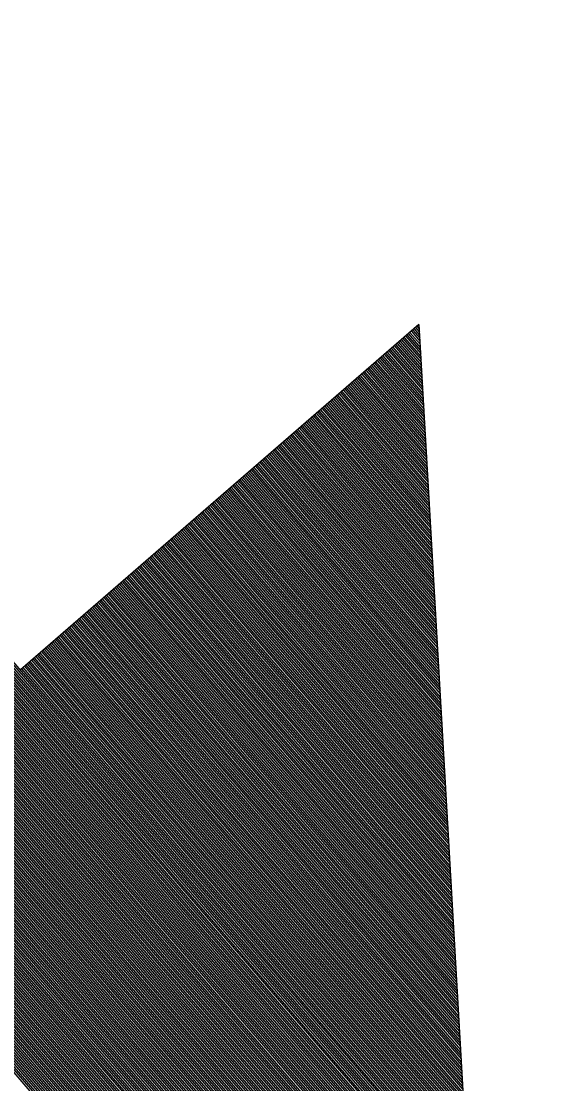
# Model space of a CAD drawing. Extents: x 192699 to 285914, y 194342 to 233219.
# Drawn here: x 262784.113 to 262784.693, y 213695.629 to 213696.762 of the extents above; entities that cross this region are included whole.
import ezdxf

# ---------------------------------------------------------------- set-up
doc = ezdxf.new("R2010")
doc.units = 0
doc.layers.add('TYPICAL SECTION FOR MOT', color=7, linetype='Continuous')

msp = doc.modelspace()

# ---------------------------------------------------------------- linework, layer by layer
at = {"layer": 'TYPICAL SECTION FOR MOT'}
for p, q in [((262781.9376, 213698.5661), (262784.5908, 213695.5013)), ((262781.9391, 213698.5674), (262784.5906, 213695.5046)), ((262781.9406, 213698.5687), (262784.5904, 213695.5078)), ((262781.9421, 213698.57), (262784.5902, 213695.5111)), ((262781.9436, 213698.5713), (262784.5901, 213695.5144)), ((262781.9451, 213698.5726), (262784.5899, 213695.5177)), ((262781.924, 213698.5543), (262784.5925, 213695.4719)), ((262781.9255, 213698.5556), (262784.5923, 213695.4751)), ((262781.927, 213698.5569), (262784.5921, 213695.4784)), ((262781.9285, 213698.5582), (262784.5919, 213695.4817)), ((262781.93, 213698.5595), (262784.5917, 213695.4849)), ((262781.9315, 213698.5609), (262784.5916, 213695.4882)), ((262781.933, 213698.5622), (262784.5914, 213695.4915)), ((262781.9345, 213698.5635), (262784.5912, 213695.4948)), ((262781.9361, 213698.5648), (262784.591, 213695.498)), ((262781.9119, 213698.5438), (262784.594, 213695.4457)), ((262781.9134, 213698.5451), (262784.5938, 213695.449)), ((262781.9149, 213698.5465), (262784.5936, 213695.4522)), ((262781.9164, 213698.5478), (262784.5934, 213695.4555)), ((262781.9179, 213698.5491), (262784.5932, 213695.4588)), ((262781.9194, 213698.5504), (262784.593, 213695.462)), ((262781.9209, 213698.5517), (262784.5929, 213695.4653)), ((262781.9224, 213698.553), (262784.5927, 213695.4686)), ((262781.8982, 213698.5321), (262784.5957, 213695.4162)), ((262781.8998, 213698.5334), (262784.5955, 213695.4195)), ((262781.9013, 213698.5347), (262784.5953, 213695.4228)), ((262781.9028, 213698.536), (262784.5951, 213695.4261)), ((262781.9043, 213698.5373), (262784.5949, 213695.4293)), ((262781.9058, 213698.5386), (262784.5947, 213695.4326)), ((262781.9073, 213698.5399), (262784.5945, 213695.4359)), ((262781.9088, 213698.5412), (262784.5944, 213695.4391)), ((262781.9103, 213698.5425), (262784.5942, 213695.4424)), ((262781.8846, 213698.5203), (262784.5974, 213695.3868)), ((262781.8862, 213698.5216), (262784.5972, 213695.3901)), ((262781.8877, 213698.5229), (262784.597, 213695.3933)), ((262781.8892, 213698.5242), (262784.5968, 213695.3966)), ((262781.8907, 213698.5255), (262784.5966, 213695.3999)), ((262781.8922, 213698.5268), (262784.5964, 213695.4032)), ((262781.8937, 213698.5281), (262784.5962, 213695.4064)), ((262781.8952, 213698.5294), (262784.596, 213695.4097)), ((262781.8967, 213698.5307), (262784.5959, 213695.413)), ((262781.8725, 213698.5098), (262784.5988, 213695.3606)), ((262781.8741, 213698.5111), (262784.5987, 213695.3639)), ((262781.8756, 213698.5124), (262784.5985, 213695.3672)), ((262781.8771, 213698.5137), (262784.5983, 213695.3704)), ((262781.8786, 213698.515), (262784.5981, 213695.3737)), ((262781.8801, 213698.5163), (262784.5979, 213695.377)), ((262781.8816, 213698.5177), (262784.5977, 213695.3803)), ((262781.8831, 213698.519), (262784.5975, 213695.3835)), ((262781.8589, 213698.498), (262784.6005, 213695.3312)), ((262781.8604, 213698.4993), (262784.6003, 213695.3344)), ((262781.862, 213698.5006), (262784.6002, 213695.3377)), ((262781.8635, 213698.5019), (262784.6, 213695.341)), ((262781.865, 213698.5033), (262784.5998, 213695.3443)), ((262781.8665, 213698.5046), (262784.5996, 213695.3475)), ((262781.868, 213698.5059), (262784.5994, 213695.3508)), ((262781.8695, 213698.5072), (262784.5992, 213695.3541)), ((262781.871, 213698.5085), (262784.599, 213695.3573)), ((262781.8453, 213698.4862), (262784.6022, 213695.3017)), ((262781.8468, 213698.4876), (262784.602, 213695.305)), ((262781.8484, 213698.4889), (262784.6018, 213695.3083)), ((262781.8499, 213698.4902), (262784.6017, 213695.3115)), ((262781.8514, 213698.4915), (262784.6015, 213695.3148)), ((262781.8529, 213698.4928), (262784.6013, 213695.3181)), ((262781.8544, 213698.4941), (262784.6011, 213695.3214)), ((262781.8559, 213698.4954), (262784.6009, 213695.3246)), ((262781.8574, 213698.4967), (262784.6007, 213695.3279)), ((262781.8332, 213698.4758), (262784.6037, 213695.2756)), ((262781.8347, 213698.4771), (262784.6035, 213695.2788)), ((262781.8363, 213698.4784), (262784.6033, 213695.2821)), ((262781.8378, 213698.4797), (262784.6031, 213695.2854)), ((262781.8393, 213698.481), (262784.603, 213695.2886)), ((262781.8408, 213698.4823), (262784.6028, 213695.2919)), ((262781.8423, 213698.4836), (262784.6026, 213695.2952)), ((262781.8438, 213698.4849), (262784.6024, 213695.2985)), ((262781.8196, 213698.464), (262784.6054, 213695.2461)), ((262781.8211, 213698.4653), (262784.6052, 213695.2494)), ((262781.8226, 213698.4666), (262784.605, 213695.2527)), ((262781.8242, 213698.4679), (262784.6048, 213695.2559)), ((262781.8257, 213698.4692), (262784.6046, 213695.2592)), ((262781.8272, 213698.4705), (262784.6045, 213695.2625)), ((262781.8287, 213698.4718), (262784.6043, 213695.2657)), ((262781.8302, 213698.4732), (262784.6041, 213695.269)), ((262781.8317, 213698.4745), (262784.6039, 213695.2723)), ((262781.806, 213698.4522), (262784.6071, 213695.2167)), ((262781.8075, 213698.4535), (262784.6069, 213695.2199)), ((262781.809, 213698.4548), (262784.6067, 213695.2232)), ((262781.8105, 213698.4561), (262784.6065, 213695.2265)), ((262781.8121, 213698.4574), (262784.6063, 213695.2298)), ((262781.8136, 213698.4588), (262784.6061, 213695.233)), ((262781.8151, 213698.4601), (262784.606, 213695.2363)), ((262781.8166, 213698.4614), (262784.6058, 213695.2396)), ((262781.8181, 213698.4627), (262784.6056, 213695.2428)), ((262781.7939, 213698.4417), (262784.6086, 213695.1905)), ((262781.7954, 213698.443), (262784.6084, 213695.1938)), ((262781.7969, 213698.4444), (262784.6082, 213695.197)), ((262781.7985, 213698.4457), (262784.608, 213695.2003)), ((262781.8, 213698.447), (262784.6078, 213695.2036)), ((262781.8015, 213698.4483), (262784.6076, 213695.2068)), ((262781.803, 213698.4496), (262784.6075, 213695.2101)), ((262781.8045, 213698.4509), (262784.6073, 213695.2134)), ((262781.7803, 213698.43), (262784.6103, 213695.161)), ((262781.7818, 213698.4313), (262784.6101, 213695.1643)), ((262781.7833, 213698.4326), (262784.6099, 213695.1676)), ((262781.7848, 213698.4339), (262784.6097, 213695.1709)), ((262781.7864, 213698.4352), (262784.6095, 213695.1741)), ((262781.7879, 213698.4365), (262784.6093, 213695.1774)), ((262781.7894, 213698.4378), (262784.6091, 213695.1807)), ((262781.7909, 213698.4391), (262784.6089, 213695.1839)), ((262781.7924, 213698.4404), (262784.6088, 213695.1872)), ((262781.7667, 213698.4182), (262784.6119, 213695.1316)), ((262781.7682, 213698.4195), (262784.6118, 213695.1349)), ((262781.7697, 213698.4208), (262784.6116, 213695.1381)), ((262781.7712, 213698.4221), (262784.6114, 213695.1414)), ((262781.7727, 213698.4234), (262784.6112, 213695.1447)), ((262781.7743, 213698.4247), (262784.611, 213695.148)), ((262781.7758, 213698.426), (262784.6108, 213695.1512)), ((262781.7773, 213698.4273), (262784.6106, 213695.1545)), ((262781.7788, 213698.4286), (262784.6104, 213695.1578)), ((262781.7546, 213698.4077), (262784.6134, 213695.1054)), ((262781.7561, 213698.409), (262784.6132, 213695.1087)), ((262781.7576, 213698.4103), (262784.6131, 213695.112)), ((262781.7591, 213698.4116), (262784.6129, 213695.1152)), ((262781.7606, 213698.4129), (262784.6127, 213695.1185)), ((262781.7622, 213698.4142), (262784.6125, 213695.1218)), ((262781.7637, 213698.4156), (262784.6123, 213695.1251)), ((262781.7652, 213698.4169), (262784.6121, 213695.1283)), ((262781.741, 213698.3959), (262784.6151, 213695.076)), ((262781.7425, 213698.3972), (262784.6149, 213695.0793)), ((262781.744, 213698.3985), (262784.6147, 213695.0825)), ((262781.7455, 213698.3998), (262784.6146, 213695.0858)), ((262781.747, 213698.4012), (262784.6144, 213695.0891)), ((262781.7486, 213698.4025), (262784.6142, 213695.0923)), ((262781.7501, 213698.4038), (262784.614, 213695.0956)), ((262781.7516, 213698.4051), (262784.6138, 213695.0989)), ((262781.7531, 213698.4064), (262784.6136, 213695.1022)), ((262781.7289, 213698.3854), (262784.6166, 213695.0498)), ((262781.7304, 213698.3868), (262784.6164, 213695.0531)), ((262781.7319, 213698.3881), (262784.6162, 213695.0563)), ((262781.7334, 213698.3894), (262784.6161, 213695.0596)), ((262781.7349, 213698.3907), (262784.6159, 213695.0629)), ((262781.7365, 213698.392), (262784.6157, 213695.0662)), ((262781.738, 213698.3933), (262784.6155, 213695.0694)), ((262781.7395, 213698.3946), (262784.6153, 213695.0727)), ((262784.5372, 213696.4384), (262784.112, 213696.0702)), ((262784.5336, 213696.4352), (262784.5377, 213696.4305)), ((262784.5351, 213696.4365), (262784.5375, 213696.4337)), ((262784.5366, 213696.4378), (262784.5373, 213696.437)), ((262784.5372, 213696.4384), (262784.6214, 213694.9661)), ((262784.52, 213696.4234), (262784.5394, 213696.401)), ((262784.5215, 213696.4247), (262784.5392, 213696.4043)), ((262784.523, 213696.426), (262784.539, 213696.4076)), ((262784.5245, 213696.4273), (262784.5388, 213696.4108)), ((262784.526, 213696.4287), (262784.5386, 213696.4141)), ((262784.5275, 213696.43), (262784.5384, 213696.4174)), ((262784.5291, 213696.4313), (262784.5382, 213696.4207)), ((262784.5306, 213696.4326), (262784.5381, 213696.4239)), ((262784.5321, 213696.4339), (262784.5379, 213696.4272)), ((262784.5079, 213696.4129), (262784.5409, 213696.3749)), ((262784.5094, 213696.4143), (262784.5407, 213696.3781)), ((262784.5109, 213696.4156), (262784.5405, 213696.3814)), ((262784.5124, 213696.4169), (262784.5403, 213696.3847)), ((262784.5139, 213696.4182), (262784.5401, 213696.3879)), ((262784.5154, 213696.4195), (262784.5399, 213696.3912)), ((262784.517, 213696.4208), (262784.5397, 213696.3945)), ((262784.5185, 213696.4221), (262784.5396, 213696.3978)), ((262784.4943, 213696.4012), (262784.5425, 213696.3454)), ((262784.4958, 213696.4025), (262784.5424, 213696.3487)), ((262784.4973, 213696.4038), (262784.5422, 213696.352)), ((262784.4988, 213696.4051), (262784.542, 213696.3552)), ((262784.5003, 213696.4064), (262784.5418, 213696.3585)), ((262784.5018, 213696.4077), (262784.5416, 213696.3618)), ((262784.5033, 213696.409), (262784.5414, 213696.365)), ((262784.5049, 213696.4103), (262784.5412, 213696.3683)), ((262784.5064, 213696.4116), (262784.541, 213696.3716)), ((262784.4807, 213696.3894), (262784.5442, 213696.316)), ((262784.4822, 213696.3907), (262784.544, 213696.3192)), ((262784.4837, 213696.392), (262784.5439, 213696.3225)), ((262784.4852, 213696.3933), (262784.5437, 213696.3258)), ((262784.4867, 213696.3946), (262784.5435, 213696.3291)), ((262784.4882, 213696.3959), (262784.5433, 213696.3323)), ((262784.4897, 213696.3972), (262784.5431, 213696.3356)), ((262784.4913, 213696.3985), (262784.5429, 213696.3389)), ((262784.4928, 213696.3999), (262784.5427, 213696.3421)), ((262784.4686, 213696.3789), (262784.5457, 213696.2898)), ((262784.4701, 213696.3802), (262784.5455, 213696.2931)), ((262784.4716, 213696.3815), (262784.5454, 213696.2963)), ((262784.4731, 213696.3828), (262784.5452, 213696.2996)), ((262784.4746, 213696.3842), (262784.545, 213696.3029)), ((262784.4761, 213696.3855), (262784.5448, 213696.3062)), ((262784.4776, 213696.3868), (262784.5446, 213696.3094)), ((262784.4792, 213696.3881), (262784.5444, 213696.3127)), ((262784.455, 213696.3671), (262784.5474, 213696.2603)), ((262784.4565, 213696.3684), (262784.5472, 213696.2636)), ((262784.458, 213696.3698), (262784.547, 213696.2669)), ((262784.4595, 213696.3711), (262784.5468, 213696.2702)), ((262784.461, 213696.3724), (262784.5467, 213696.2734)), ((262784.4625, 213696.3737), (262784.5465, 213696.2767)), ((262784.464, 213696.375), (262784.5463, 213696.28)), ((262784.4655, 213696.3763), (262784.5461, 213696.2832)), ((262784.4671, 213696.3776), (262784.5459, 213696.2865)), ((262784.4429, 213696.3567), (262784.5489, 213696.2342)), ((262784.4444, 213696.358), (262784.5487, 213696.2374)), ((262784.4459, 213696.3593), (262784.5485, 213696.2407)), ((262784.4474, 213696.3606), (262784.5483, 213696.244)), ((262784.4489, 213696.3619), (262784.5482, 213696.2473)), ((262784.4504, 213696.3632), (262784.548, 213696.2505)), ((262784.4519, 213696.3645), (262784.5478, 213696.2538)), ((262784.4534, 213696.3658), (262784.5476, 213696.2571)), ((262784.4293, 213696.3449), (262784.5506, 213696.2047)), ((262784.4308, 213696.3462), (262784.5504, 213696.208)), ((262784.4323, 213696.3475), (262784.5502, 213696.2113)), ((262784.4338, 213696.3488), (262784.55, 213696.2145)), ((262784.4353, 213696.3501), (262784.5498, 213696.2178)), ((262784.4368, 213696.3514), (262784.5497, 213696.2211)), ((262784.4383, 213696.3527), (262784.5495, 213696.2244)), ((262784.4398, 213696.354), (262784.5493, 213696.2276)), ((262784.4414, 213696.3554), (262784.5491, 213696.2309)), ((262784.4156, 213696.3331), (262784.5523, 213696.1753)), ((262784.4172, 213696.3344), (262784.5521, 213696.1786)), ((262784.4187, 213696.3357), (262784.5519, 213696.1818)), ((262784.4202, 213696.337), (262784.5517, 213696.1851)), ((262784.4217, 213696.3383), (262784.5515, 213696.1884)), ((262784.4232, 213696.3396), (262784.5513, 213696.1916)), ((262784.4247, 213696.341), (262784.5511, 213696.1949)), ((262784.4262, 213696.3423), (262784.551, 213696.1982)), ((262784.4277, 213696.3436), (262784.5508, 213696.2015)), ((262784.4036, 213696.3226), (262784.5538, 213696.1491)), ((262784.4051, 213696.3239), (262784.5536, 213696.1524)), ((262784.4066, 213696.3252), (262784.5534, 213696.1557)), ((262784.4081, 213696.3266), (262784.5532, 213696.1589)), ((262784.4096, 213696.3279), (262784.553, 213696.1622)), ((262784.4111, 213696.3292), (262784.5528, 213696.1655)), ((262784.4126, 213696.3305), (262784.5526, 213696.1687)), ((262784.4141, 213696.3318), (262784.5525, 213696.172)), ((262784.3899, 213696.3108), (262784.5555, 213696.1197)), ((262784.3915, 213696.3122), (262784.5553, 213696.1229)), ((262784.393, 213696.3135), (262784.5551, 213696.1262)), ((262784.3945, 213696.3148), (262784.5549, 213696.1295)), ((262784.396, 213696.3161), (262784.5547, 213696.1327)), ((262784.3975, 213696.3174), (262784.5545, 213696.136)), ((262784.399, 213696.3187), (262784.5543, 213696.1393)), ((262784.4005, 213696.32), (262784.5541, 213696.1426)), ((262784.402, 213696.3213), (262784.554, 213696.1458)), ((262784.3763, 213696.2991), (262784.5571, 213696.0902)), ((262784.3778, 213696.3004), (262784.5569, 213696.0935)), ((262784.3794, 213696.3017), (262784.5568, 213696.0968)), ((262784.3809, 213696.303), (262784.5566, 213696.1)), ((262784.3824, 213696.3043), (262784.5564, 213696.1033)), ((262784.3839, 213696.3056), (262784.5562, 213696.1066)), ((262784.3854, 213696.3069), (262784.556, 213696.1098)), ((262784.3869, 213696.3082), (262784.5558, 213696.1131)), ((262784.3884, 213696.3095), (262784.5556, 213696.1164)), ((262784.3642, 213696.2886), (262784.5586, 213696.064)), ((262784.3657, 213696.2899), (262784.5584, 213696.0673)), ((262784.3673, 213696.2912), (262784.5583, 213696.0706)), ((262784.3688, 213696.2925), (262784.5581, 213696.0739)), ((262784.3703, 213696.2938), (262784.5579, 213696.0771)), ((262784.3718, 213696.2951), (262784.5577, 213696.0804)), ((262784.3733, 213696.2964), (262784.5575, 213696.0837)), ((262784.3748, 213696.2978), (262784.5573, 213696.0869)), ((262784.3506, 213696.2768), (262784.5603, 213696.0346)), ((262784.3521, 213696.2781), (262784.5601, 213696.0379)), ((262784.3537, 213696.2794), (262784.5599, 213696.0411)), ((262784.3552, 213696.2807), (262784.5598, 213696.0444)), ((262784.3567, 213696.282), (262784.5596, 213696.0477)), ((262784.3582, 213696.2834), (262784.5594, 213696.051)), ((262784.3597, 213696.2847), (262784.5592, 213696.0542)), ((262784.3612, 213696.286), (262784.559, 213696.0575)), ((262784.3627, 213696.2873), (262784.5588, 213696.0608)), ((262784.337, 213696.265), (262784.562, 213696.0052)), ((262784.3385, 213696.2663), (262784.5618, 213696.0084)), ((262784.34, 213696.2676), (262784.5616, 213696.0117)), ((262784.3416, 213696.269), (262784.5614, 213696.015)), ((262784.3431, 213696.2703), (262784.5613, 213696.0182)), ((262784.3446, 213696.2716), (262784.5611, 213696.0215)), ((262784.3461, 213696.2729), (262784.5609, 213696.0248)), ((262784.3476, 213696.2742), (262784.5607, 213696.0281)), ((262784.3491, 213696.2755), (262784.5605, 213696.0313)), ((262784.3249, 213696.2546), (262784.5635, 213695.979)), ((262784.3264, 213696.2559), (262784.5633, 213695.9822)), ((262784.3279, 213696.2572), (262784.5631, 213695.9855)), ((262784.3295, 213696.2585), (262784.5629, 213695.9888)), ((262784.331, 213696.2598), (262784.5627, 213695.9921)), ((262784.3325, 213696.2611), (262784.5626, 213695.9953)), ((262784.334, 213696.2624), (262784.5624, 213695.9986)), ((262784.3355, 213696.2637), (262784.5622, 213696.0019)), ((262784.3113, 213696.2428), (262784.5652, 213695.9495)), ((262784.3128, 213696.2441), (262784.565, 213695.9528)), ((262784.3143, 213696.2454), (262784.5648, 213695.9561)), ((262784.3158, 213696.2467), (262784.5646, 213695.9593)), ((262784.3174, 213696.248), (262784.5644, 213695.9626)), ((262784.3189, 213696.2493), (262784.5642, 213695.9659)), ((262784.3204, 213696.2506), (262784.5641, 213695.9692)), ((262784.3219, 213696.2519), (262784.5639, 213695.9724)), ((262784.3234, 213696.2532), (262784.5637, 213695.9757)), ((262784.2977, 213696.231), (262784.5669, 213695.9201)), ((262784.2992, 213696.2323), (262784.5667, 213695.9234)), ((262784.3007, 213696.2336), (262784.5665, 213695.9266)), ((262784.3022, 213696.2349), (262784.5663, 213695.9299)), ((262784.3038, 213696.2362), (262784.5661, 213695.9332)), ((262784.3053, 213696.2375), (262784.5659, 213695.9364)), ((262784.3068, 213696.2388), (262784.5657, 213695.9397)), ((262784.3083, 213696.2402), (262784.5656, 213695.943)), ((262784.3098, 213696.2415), (262784.5654, 213695.9463)), ((262784.2856, 213696.2205), (262784.5684, 213695.8939)), ((262784.2871, 213696.2218), (262784.5682, 213695.8972)), ((262784.2886, 213696.2231), (262784.568, 213695.9005)), ((262784.2901, 213696.2244), (262784.5678, 213695.9037)), ((262784.2917, 213696.2258), (262784.5676, 213695.907)), ((262784.2932, 213696.2271), (262784.5674, 213695.9103)), ((262784.2947, 213696.2284), (262784.5672, 213695.9135)), ((262784.2962, 213696.2297), (262784.567, 213695.9168)), ((262784.272, 213696.2087), (262784.57, 213695.8645)), ((262784.2735, 213696.21), (262784.5699, 213695.8677)), ((262784.275, 213696.2114), (262784.5697, 213695.871)), ((262784.2765, 213696.2127), (262784.5695, 213695.8743)), ((262784.278, 213696.214), (262784.5693, 213695.8776)), ((262784.2796, 213696.2153), (262784.5691, 213695.8808)), ((262784.2811, 213696.2166), (262784.5689, 213695.8841)), ((262784.2826, 213696.2179), (262784.5687, 213695.8874)), ((262784.2841, 213696.2192), (262784.5685, 213695.8906)), ((262784.2584, 213696.197), (262784.5717, 213695.835)), ((262784.2599, 213696.1983), (262784.5715, 213695.8383)), ((262784.2614, 213696.1996), (262784.5714, 213695.8416)), ((262784.2629, 213696.2009), (262784.5712, 213695.8448)), ((262784.2644, 213696.2022), (262784.571, 213695.8481)), ((262784.266, 213696.2035), (262784.5708, 213695.8514)), ((262784.2675, 213696.2048), (262784.5706, 213695.8547)), ((262784.269, 213696.2061), (262784.5704, 213695.8579)), ((262784.2705, 213696.2074), (262784.5702, 213695.8612)), ((262784.2463, 213696.1865), (262784.5732, 213695.8088)), ((262784.2478, 213696.1878), (262784.573, 213695.8121)), ((262784.2493, 213696.1891), (262784.5728, 213695.8154)), ((262784.2508, 213696.1904), (262784.5727, 213695.8187)), ((262784.2523, 213696.1917), (262784.5725, 213695.8219)), ((262784.2539, 213696.193), (262784.5723, 213695.8252)), ((262784.2554, 213696.1943), (262784.5721, 213695.8285)), ((262784.2569, 213696.1956), (262784.5719, 213695.8317)), ((262784.2327, 213696.1747), (262784.5749, 213695.7794)), ((262784.2342, 213696.176), (262784.5747, 213695.7827)), ((262784.2357, 213696.1773), (262784.5745, 213695.7859)), ((262784.2372, 213696.1786), (262784.5743, 213695.7892)), ((262784.2387, 213696.1799), (262784.5742, 213695.7925)), ((262784.2402, 213696.1812), (262784.574, 213695.7958)), ((262784.2418, 213696.1826), (262784.5738, 213695.799)), ((262784.2433, 213696.1839), (262784.5736, 213695.8023)), ((262784.2448, 213696.1852), (262784.5734, 213695.8056)), ((262784.2191, 213696.1629), (262784.5766, 213695.75)), ((262784.2206, 213696.1642), (262784.5764, 213695.7532)), ((262784.2221, 213696.1655), (262784.5762, 213695.7565)), ((262784.2236, 213696.1668), (262784.576, 213695.7598)), ((262784.2251, 213696.1682), (262784.5758, 213695.763)), ((262784.2266, 213696.1695), (262784.5757, 213695.7663)), ((262784.2281, 213696.1708), (262784.5755, 213695.7696)), ((262784.2297, 213696.1721), (262784.5753, 213695.7729)), ((262784.2312, 213696.1734), (262784.5751, 213695.7761)), ((262784.207, 213696.1524), (262784.5781, 213695.7238)), ((262784.2085, 213696.1538), (262784.5779, 213695.7271)), ((262784.21, 213696.1551), (262784.5777, 213695.7303)), ((262784.2115, 213696.1564), (262784.5775, 213695.7336)), ((262784.213, 213696.1577), (262784.5773, 213695.7369)), ((262784.2145, 213696.159), (262784.5771, 213695.7401)), ((262784.2161, 213696.1603), (262784.577, 213695.7434)), ((262784.2176, 213696.1616), (262784.5768, 213695.7467)), ((262784.1934, 213696.1407), (262784.5798, 213695.6943)), ((262784.1949, 213696.142), (262784.5796, 213695.6976)), ((262784.1964, 213696.1433), (262784.5794, 213695.7009)), ((262784.1979, 213696.1446), (262784.5792, 213695.7042)), ((262784.1994, 213696.1459), (262784.579, 213695.7074)), ((262784.2009, 213696.1472), (262784.5788, 213695.7107)), ((262784.2024, 213696.1485), (262784.5786, 213695.714)), ((262784.204, 213696.1498), (262784.5785, 213695.7172)), ((262784.2055, 213696.1511), (262784.5783, 213695.7205)), ((262784.1798, 213696.1289), (262784.5815, 213695.6649)), ((262784.1813, 213696.1302), (262784.5813, 213695.6682)), ((262784.1828, 213696.1315), (262784.5811, 213695.6714)), ((262784.1843, 213696.1328), (262784.5809, 213695.6747)), ((262784.1858, 213696.1341), (262784.5807, 213695.678)), ((262784.1873, 213696.1354), (262784.5805, 213695.6812)), ((262784.1888, 213696.1367), (262784.5803, 213695.6845)), ((262784.1903, 213696.1381), (262784.5801, 213695.6878)), ((262784.1919, 213696.1394), (262784.58, 213695.6911)), ((262784.1677, 213696.1184), (262784.5829, 213695.6387)), ((262784.1692, 213696.1197), (262784.5828, 213695.642)), ((262784.1707, 213696.121), (262784.5826, 213695.6453)), ((262784.1722, 213696.1223), (262784.5824, 213695.6485)), ((262784.1737, 213696.1237), (262784.5822, 213695.6518)), ((262784.1752, 213696.125), (262784.582, 213695.6551)), ((262784.1767, 213696.1263), (262784.5818, 213695.6583)), ((262784.1782, 213696.1276), (262784.5816, 213695.6616)), ((262784.1541, 213696.1066), (262784.5846, 213695.6093)), ((262784.1556, 213696.1079), (262784.5844, 213695.6125)), ((262784.1571, 213696.1093), (262784.5843, 213695.6158)), ((262784.1586, 213696.1106), (262784.5841, 213695.6191)), ((262784.1601, 213696.1119), (262784.5839, 213695.6224)), ((262784.1616, 213696.1132), (262784.5837, 213695.6256)), ((262784.1631, 213696.1145), (262784.5835, 213695.6289)), ((262784.1646, 213696.1158), (262784.5833, 213695.6322)), ((262784.1662, 213696.1171), (262784.5831, 213695.6354)), ((262784.1404, 213696.0949), (262784.5863, 213695.5798)), ((262784.142, 213696.0962), (262784.5861, 213695.5831)), ((262784.1435, 213696.0975), (262784.5859, 213695.5864)), ((262784.145, 213696.0988), (262784.5858, 213695.5896)), ((262784.1465, 213696.1001), (262784.5856, 213695.5929)), ((262784.148, 213696.1014), (262784.5854, 213695.5962)), ((262784.1495, 213696.1027), (262784.5852, 213695.5995)), ((262784.151, 213696.104), (262784.585, 213695.6027)), ((262784.1525, 213696.1053), (262784.5848, 213695.606)), ((262784.1284, 213696.0844), (262784.5878, 213695.5537)), ((262784.1299, 213696.0857), (262784.5876, 213695.5569)), ((262784.1314, 213696.087), (262784.5874, 213695.5602)), ((262784.1329, 213696.0883), (262784.5872, 213695.5635)), ((262784.1344, 213696.0896), (262784.5871, 213695.5667)), ((262784.1359, 213696.0909), (262784.5869, 213695.57)), ((262784.1374, 213696.0922), (262784.5867, 213695.5733)), ((262784.1389, 213696.0935), (262784.5865, 213695.5766)), ((262784.1147, 213696.0726), (262784.5895, 213695.5242)), ((262784.1163, 213696.0739), (262784.5893, 213695.5275)), ((262784.1178, 213696.0752), (262784.5891, 213695.5307)), ((262784.1193, 213696.0765), (262784.5889, 213695.534)), ((262784.1208, 213696.0778), (262784.5887, 213695.5373)), ((262784.1223, 213696.0791), (262784.5886, 213695.5406)), ((262784.1238, 213696.0805), (262784.5884, 213695.5438)), ((262784.1253, 213696.0818), (262784.5882, 213695.5471)), ((262784.1268, 213696.0831), (262784.588, 213695.5504)), ((262784.1132, 213696.0713), (262784.5897, 213695.5209))]:
    msp.add_line(p, q, dxfattribs=at)

# ---------------------------------------------------------------- texts
msp.add_text('13\'-0" RAMP - STAGE 1A TRAFFIC', height=0.36, rotation=40.8833, dxfattribs=at).set_placement((262781.5153, 213690.8184))

doc.saveas('drawing.dxf')
